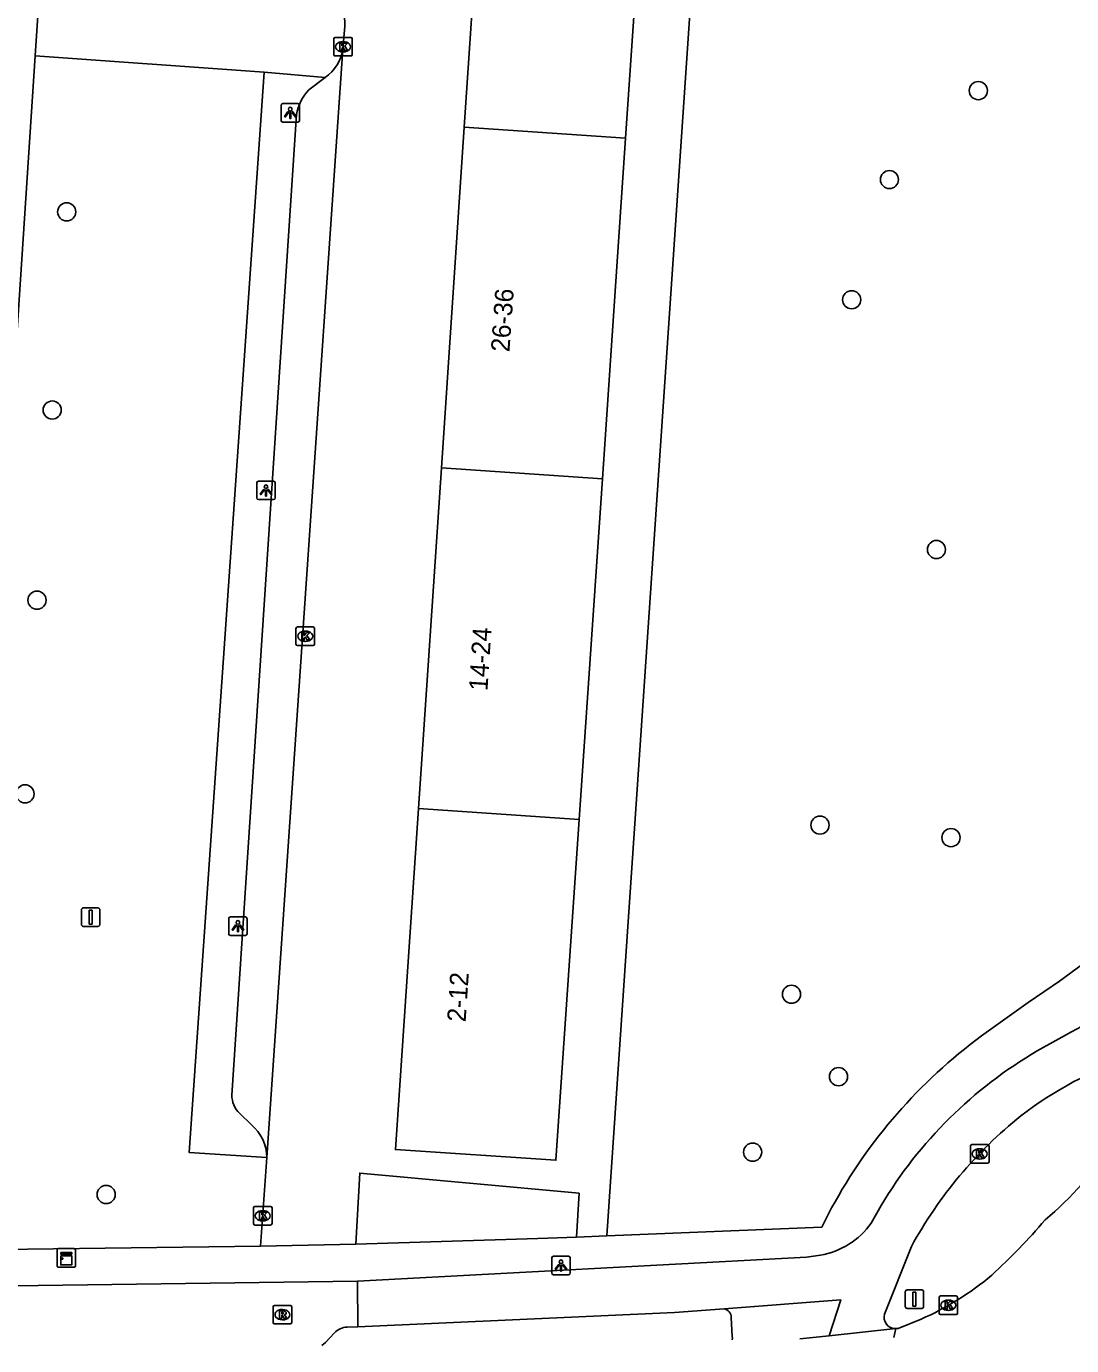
# Model space of a CAD drawing. Extents: x 161848 to 162726, y 385382 to 386521.
# Drawn here: x 162445.2 to 162501.6, y 385389.2 to 385460.3 of the extents above; entities that cross this region are included whole.
import ezdxf

# ---------------------------------------------------------------- set-up
doc = ezdxf.new("R2010")
doc.units = 0
for name, color, linetype in [('IMGEO_Boom', 7, 'Continuous'), ('IMGEO_Fietspad_gesloten', 7, 'Continuous'), ('IMGEO_Groenvoorziening', 7, 'Continuous'), ('IMGEO_Kast', 7, 'Continuous'), ('IMGEO_Kolk', 7, 'Continuous'), ('IMGEO_Lichtpunt', 7, 'Continuous'), ('IMGEO_Pand', 7, 'Continuous'), ('IMGEO_Pand_nummerreeks', 7, 'Continuous'), ('IMGEO_Parkeervlak_open', 7, 'Continuous'), ('IMGEO_Rijbaan_lokaal_gesloten', 7, 'Continuous'), ('IMGEO_Rijbaan_lokaal_open', 7, 'Continuous'), ('IMGEO_Rioolput', 7, 'Continuous'), ('IMGEO_Verkeersbordpaal', 7, 'Continuous'), ('IMGEO_Voetpad_open', 7, 'Continuous')]:
    doc.layers.add(name, color=color, linetype=linetype)

msp = doc.modelspace()

# ---------------------------------------------------------------- linework, layer by layer
at = {"layer": 'IMGEO_Boom'}
for centre in [(162496.534, 385456.846), (162491.74, 385452.05), (162447.382, 385450.308), (162489.704, 385445.568), (162446.6, 385439.621), (162494.273, 385432.097), (162445.78, 385429.366), (162445.138, 385418.921), (162487.995, 385417.238), (162495.059, 385416.562), (162486.459, 385408.115), (162488.994, 385403.672), (162484.364, 385399.6), (162449.508, 385397.316)]:
    msp.add_circle(centre, 0.489, dxfattribs=at)
at = {"layer": 'IMGEO_Fietspad_gesloten'}
for points in [[(162501.562, 385406.089), (162499.711, 385405.057)], [(162491.298, 385396.728), (162490.753, 385395.774)], [(162491.469, 385390.87), (162492.921, 385394.504)], [(162488.016, 385394.046), (162487.274, 385393.94), (162463.051, 385392.639)], [(162488.494, 385389.703), (162489.118, 385391.644), (162482.827, 385391.155)], [(162482.827, 385391.155), (162480.143, 385390.946), (162463.077, 385390.172)]]:
    msp.add_lwpolyline(points, dxfattribs=at)
for centre, radius, start, end in [((162509.443, 385392.266), 15.912, 102.11947, 119.68808), ((162511.638, 385384.597), 23.683, 120.23843, 149.18663), ((162511.274, 385385.372), 20.419, 108.42383, 127.56028), ((162513.557, 385383.226), 23.517, 128.78203, 151.3421), ((162487.306, 385398.203), 4.217, 279.69753, 324.83485), ((162492.077, 385390.711), 0.629, 165.33393, 270.06282)]:
    msp.add_arc(centre, radius, start, end, dxfattribs=at)
at = {"layer": 'IMGEO_Groenvoorziening'}
for points in [[(162445.688, 385458.726), (162458.022, 385457.834)], [(162458.175, 385399.31), (162453.986, 385399.573), (162458.022, 385457.834)], [(162458.022, 385457.834), (162461.314, 385457.562)]]:
    msp.add_lwpolyline(points, dxfattribs=at)
at = {"layer": 'IMGEO_Kast'}
for p, q in [((162446.862, 385393.471), (162446.862, 385394.312)), ((162446.862, 385394.312), (162446.862, 385393.471)), ((162446.937, 385394.396), (162447.778, 385394.396)), ((162447.778, 385394.396), (162446.937, 385394.396)), ((162447.862, 385394.321), (162447.862, 385393.48)), ((162447.862, 385393.48), (162447.862, 385394.321)), ((162447.787, 385393.396), (162446.946, 385393.396)), ((162446.946, 385393.396), (162447.787, 385393.396))]:
    msp.add_line(p, q, dxfattribs=at)
for points in [[(162447.057, 385394.186), (162447.657, 385394.186), (162447.657, 385394.101), (162447.057, 385394.101), (162447.057, 385394.186)], [(162447.057, 385394.011), (162447.657, 385394.011), (162447.657, 385393.522), (162447.057, 385393.522), (162447.057, 385394.011)]]:
    msp.add_lwpolyline(points, dxfattribs=at)
msp.add_circle((162447.141, 385393.86), 0.0377, dxfattribs=at)
for centre, start, end in [((162446.94, 385394.318), 92.4484, 184.28452), ((162446.94, 385394.318), 92.4484, 184.28452), ((162447.784, 385394.318), 2.4484, 94.28452), ((162447.784, 385394.318), 2.4484, 94.28452), ((162446.94, 385393.474), 182.4484, 274.28452), ((162446.94, 385393.474), 182.4484, 274.28452), ((162447.784, 385393.474), 272.4484, 4.28452), ((162447.784, 385393.474), 272.4484, 4.28452)]:
    msp.add_arc(centre, 0.0779, start, end, dxfattribs=at)
at = {"layer": 'IMGEO_Kolk'}
for p, q in [((162461.779, 385458.787), (162461.779, 385459.639)), ((162461.854, 385459.713), (162462.706, 385459.713)), ((162462.78, 385459.639), (162462.78, 385458.787)), ((162462.29, 385458.933), (162462.265, 385458.933)), ((162462.267, 385459.493), (162462.292, 385459.493)), ((162462.706, 385458.713), (162461.854, 385458.713)), ((162459.743, 385426.995), (162459.743, 385427.847)), ((162459.818, 385427.921), (162460.67, 385427.921)), ((162460.231, 385427.701), (162460.256, 385427.701)), ((162460.744, 385427.847), (162460.744, 385426.995)), ((162460.67, 385426.921), (162459.818, 385426.921)), ((162460.254, 385427.141), (162460.229, 385427.141)), ((162496.107, 385399.078), (162496.107, 385399.93)), ((162496.182, 385400.004), (162497.034, 385400.004)), ((162496.595, 385399.784), (162496.62, 385399.784)), ((162497.108, 385399.93), (162497.108, 385399.078)), ((162496.618, 385399.224), (162496.593, 385399.224)), ((162497.034, 385399.004), (162496.182, 385399.004)), ((162457.451, 385395.745), (162457.451, 385396.597)), ((162457.526, 385396.671), (162458.378, 385396.671)), ((162457.939, 385396.451), (162457.964, 385396.451)), ((162458.452, 385396.597), (162458.452, 385395.745)), ((162458.378, 385395.671), (162457.526, 385395.671)), ((162457.962, 385395.891), (162457.937, 385395.891)), ((162494.415, 385390.917), (162494.415, 385391.769)), ((162494.49, 385391.843), (162495.342, 385391.843)), ((162494.903, 385391.623), (162494.928, 385391.623)), ((162495.416, 385391.769), (162495.416, 385390.917)), ((162495.342, 385390.843), (162494.49, 385390.843)), ((162494.926, 385391.063), (162494.901, 385391.063))]:
    msp.add_line(p, q, dxfattribs=at)
for points in [[(162461.779, 385458.787), (162461.779, 385459.639)], [(162461.854, 385459.713), (162462.706, 385459.713)], [(162462.78, 385459.639), (162462.78, 385458.787)], [(162462.1, 385459.413), (162462.223, 385459.413), (162462.223, 385459.262), (162462.353, 385459.413), (162462.517, 385459.413), (162462.371, 385459.262), (162462.524, 385459.013), (162462.372, 385459.013), (162462.287, 385459.177), (162462.223, 385459.11), (162462.223, 385459.013), (162462.1, 385459.013), (162462.1, 385459.413)], [(162462.706, 385458.713), (162461.854, 385458.713)], [(162459.743, 385426.995), (162459.743, 385427.847)], [(162459.818, 385427.921), (162460.67, 385427.921)], [(162460.064, 385427.621), (162460.187, 385427.621), (162460.187, 385427.47), (162460.317, 385427.621), (162460.481, 385427.621), (162460.335, 385427.47), (162460.488, 385427.221), (162460.336, 385427.221), (162460.251, 385427.385), (162460.187, 385427.318), (162460.187, 385427.221), (162460.064, 385427.221), (162460.064, 385427.621)], [(162460.744, 385427.847), (162460.744, 385426.995)], [(162460.67, 385426.921), (162459.818, 385426.921)], [(162496.107, 385399.078), (162496.107, 385399.93)], [(162496.182, 385400.004), (162497.034, 385400.004)], [(162497.108, 385399.93), (162497.108, 385399.078)], [(162496.428, 385399.704), (162496.551, 385399.704), (162496.551, 385399.553), (162496.681, 385399.704), (162496.845, 385399.704), (162496.699, 385399.553), (162496.852, 385399.304), (162496.7, 385399.304), (162496.615, 385399.468), (162496.551, 385399.401), (162496.551, 385399.304), (162496.428, 385399.304), (162496.428, 385399.704)], [(162497.034, 385399.004), (162496.182, 385399.004)], [(162457.451, 385395.745), (162457.451, 385396.597)], [(162457.526, 385396.671), (162458.378, 385396.671)], [(162457.772, 385396.371), (162457.895, 385396.371), (162457.895, 385396.22), (162458.025, 385396.371), (162458.189, 385396.371), (162458.043, 385396.22), (162458.196, 385395.971), (162458.044, 385395.971), (162457.959, 385396.135), (162457.895, 385396.068), (162457.895, 385395.971), (162457.772, 385395.971), (162457.772, 385396.371)], [(162458.452, 385396.597), (162458.452, 385395.745)], [(162458.378, 385395.671), (162457.526, 385395.671)], [(162494.415, 385390.917), (162494.415, 385391.769)], [(162494.49, 385391.843), (162495.342, 385391.843)], [(162494.736, 385391.543), (162494.859, 385391.543), (162494.859, 385391.392), (162494.989, 385391.543), (162495.153, 385391.543), (162495.007, 385391.392), (162495.16, 385391.143), (162495.008, 385391.143), (162494.923, 385391.307), (162494.859, 385391.24), (162494.859, 385391.143), (162494.736, 385391.143), (162494.736, 385391.543)], [(162495.416, 385391.769), (162495.416, 385390.917)], [(162495.342, 385390.843), (162494.49, 385390.843)]]:
    msp.add_lwpolyline(points, dxfattribs=at)
for centre, start, end in [((162461.856, 385459.637), 91.55205, 178.44795), ((162461.856, 385459.637), 91.55205, 178.44795), ((162462.704, 385459.637), 1.55205, 88.44795), ((162462.704, 385459.637), 1.55205, 88.44795), ((162461.856, 385458.789), 181.55205, 268.44795), ((162461.856, 385458.789), 181.55205, 268.44795), ((162462.704, 385458.789), 271.55205, 358.44795), ((162462.704, 385458.789), 271.55205, 358.44795), ((162459.82, 385427.845), 91.55205, 178.44795), ((162459.82, 385427.845), 91.55205, 178.44795), ((162460.668, 385427.845), 1.55205, 88.44795), ((162460.668, 385427.845), 1.55205, 88.44795), ((162459.82, 385426.997), 181.55205, 268.44795), ((162459.82, 385426.997), 181.55205, 268.44795), ((162460.668, 385426.997), 271.55205, 358.44795), ((162460.668, 385426.997), 271.55205, 358.44795), ((162496.184, 385399.928), 91.55205, 178.44795), ((162496.184, 385399.928), 91.55205, 178.44795), ((162497.032, 385399.928), 1.55205, 88.44795), ((162497.032, 385399.928), 1.55205, 88.44795), ((162496.184, 385399.08), 181.55205, 268.44795), ((162496.184, 385399.08), 181.55205, 268.44795), ((162497.032, 385399.08), 271.55205, 358.44795), ((162497.032, 385399.08), 271.55205, 358.44795), ((162457.528, 385396.595), 91.55205, 178.44795), ((162457.528, 385396.595), 91.55205, 178.44795), ((162458.376, 385396.595), 1.55205, 88.44795), ((162458.376, 385396.595), 1.55205, 88.44795), ((162457.528, 385395.747), 181.55205, 268.44795), ((162457.528, 385395.747), 181.55205, 268.44795), ((162458.376, 385395.747), 271.55205, 358.44795), ((162458.376, 385395.747), 271.55205, 358.44795), ((162494.492, 385391.767), 91.55205, 178.44795), ((162494.492, 385391.767), 91.55205, 178.44795), ((162495.34, 385391.767), 1.55205, 88.44795), ((162495.34, 385391.767), 1.55205, 88.44795), ((162494.492, 385390.919), 181.55205, 268.44795), ((162494.492, 385390.919), 181.55205, 268.44795), ((162495.34, 385390.919), 271.55205, 358.44795), ((162495.34, 385390.919), 271.55205, 358.44795)]:
    msp.add_arc(centre, 0.0765, start, end, dxfattribs=at)
for centre, major_axis, ratio, start_param, end_param in [((162462.266, 385459.213), (-0.387, 0.002), 0.722429, 4.712389, 7.853982), ((162462.291, 385459.213), (-0.39, 0.002), 0.717154, 1.570796, 4.712389), ((162460.23, 385427.421), (-0.387, 0.002), 0.722429, 4.712389, 7.853982), ((162460.255, 385427.421), (-0.39, 0.002), 0.717154, 1.570796, 4.712389), ((162496.594, 385399.504), (-0.387, 0.002), 0.722429, 4.712389, 7.853982), ((162496.619, 385399.504), (-0.39, 0.002), 0.717154, 1.570796, 4.712389), ((162457.938, 385396.171), (-0.387, 0.002), 0.722429, 4.712389, 7.853982), ((162457.963, 385396.171), (-0.39, 0.002), 0.717154, 1.570796, 4.712389), ((162494.902, 385391.343), (-0.387, 0.002), 0.722429, 4.712389, 7.853982), ((162494.927, 385391.343), (-0.39, 0.002), 0.717154, 1.570796, 4.712389)]:
    msp.add_ellipse(centre, major_axis=major_axis, ratio=ratio, start_param=start_param, end_param=end_param, dxfattribs=at)
at = {"layer": 'IMGEO_Lichtpunt'}
for p, q in [((162458.937, 385456.048), (162458.937, 385455.241)), ((162458.937, 385456.048), (162458.937, 385455.241)), ((162459.839, 385456.143), (162459.031, 385456.143)), ((162459.839, 385456.143), (162459.031, 385456.143)), ((162459.933, 385455.241), (162459.933, 385456.048)), ((162459.933, 385455.241), (162459.933, 385456.048)), ((162459.031, 385455.147), (162459.839, 385455.147)), ((162459.031, 385455.147), (162459.839, 385455.147)), ((162457.627, 385435.69), (162457.627, 385434.883)), ((162457.627, 385435.69), (162457.627, 385434.883)), ((162458.529, 385435.785), (162457.721, 385435.785)), ((162458.529, 385435.785), (162457.721, 385435.785)), ((162458.623, 385434.883), (162458.623, 385435.69)), ((162458.623, 385434.883), (162458.623, 385435.69)), ((162457.721, 385434.789), (162458.529, 385434.789)), ((162457.721, 385434.789), (162458.529, 385434.789)), ((162456.114, 385412.189), (162456.114, 385411.382)), ((162456.114, 385412.189), (162456.114, 385411.382)), ((162457.016, 385412.284), (162456.208, 385412.284)), ((162457.016, 385412.284), (162456.208, 385412.284)), ((162457.11, 385411.382), (162457.11, 385412.189)), ((162457.11, 385411.382), (162457.11, 385412.189)), ((162456.208, 385411.288), (162457.016, 385411.288)), ((162456.208, 385411.288), (162457.016, 385411.288)), ((162473.532, 385393.893), (162473.532, 385393.086)), ((162473.532, 385393.893), (162473.532, 385393.086)), ((162474.434, 385393.988), (162473.626, 385393.988)), ((162474.434, 385393.988), (162473.626, 385393.988)), ((162474.528, 385393.086), (162474.528, 385393.893)), ((162474.528, 385393.086), (162474.528, 385393.893)), ((162473.626, 385392.992), (162474.434, 385392.992)), ((162473.626, 385392.992), (162474.434, 385392.992))]:
    msp.add_line(p, q, dxfattribs=at)
for points in [[(162459.311, 385455.712), (162459.35, 385455.684), (162459.162, 385455.422), (162459.124, 385455.449), (162459.311, 385455.712)], [(162459.413, 385455.664), (162459.46, 385455.664), (162459.46, 385455.342), (162459.413, 385455.342), (162459.413, 385455.664)], [(162459.523, 385455.684), (162459.561, 385455.711), (162459.748, 385455.449), (162459.709, 385455.421), (162459.523, 385455.684)], [(162458.001, 385435.354), (162458.04, 385435.326), (162457.852, 385435.064), (162457.814, 385435.091), (162458.001, 385435.354)], [(162458.213, 385435.326), (162458.251, 385435.353), (162458.438, 385435.091), (162458.399, 385435.063), (162458.213, 385435.326)], [(162458.103, 385435.306), (162458.15, 385435.306), (162458.15, 385434.984), (162458.103, 385434.984), (162458.103, 385435.306)], [(162456.488, 385411.853), (162456.527, 385411.825), (162456.339, 385411.563), (162456.301, 385411.59), (162456.488, 385411.853)], [(162456.59, 385411.805), (162456.637, 385411.805), (162456.637, 385411.483), (162456.59, 385411.483), (162456.59, 385411.805)], [(162456.7, 385411.825), (162456.738, 385411.852), (162456.925, 385411.59), (162456.886, 385411.562), (162456.7, 385411.825)], [(162473.906, 385393.557), (162473.945, 385393.529), (162473.757, 385393.267), (162473.719, 385393.294), (162473.906, 385393.557)], [(162474.008, 385393.509), (162474.055, 385393.509), (162474.055, 385393.187), (162474.008, 385393.187), (162474.008, 385393.509)], [(162474.118, 385393.529), (162474.156, 385393.556), (162474.343, 385393.294), (162474.304, 385393.266), (162474.118, 385393.529)]]:
    msp.add_lwpolyline(points, dxfattribs=at)
for centre in [(162459.436, 385455.846), (162458.126, 385435.488), (162456.613, 385411.987), (162474.031, 385393.691)]:
    msp.add_circle(centre, 0.0994, dxfattribs=at)
for centre, start, end in [((162459.031, 385456.048), 90, 180), ((162459.031, 385456.048), 90, 180), ((162459.839, 385456.048), 0, 90), ((162459.839, 385456.048), 0, 90), ((162459.031, 385455.241), 180, 270), ((162459.031, 385455.241), 180, 270), ((162459.839, 385455.241), 270, 0), ((162459.839, 385455.241), 270, 360), ((162457.721, 385435.69), 90, 180), ((162457.721, 385435.69), 90, 180), ((162458.529, 385435.69), 0, 90), ((162458.529, 385435.69), 0, 90), ((162457.721, 385434.883), 180, 270), ((162457.721, 385434.883), 180, 270), ((162458.529, 385434.883), 270, 0), ((162458.529, 385434.883), 270, 360), ((162456.208, 385412.189), 90, 180), ((162456.208, 385412.189), 90, 180), ((162457.016, 385412.189), 0, 90), ((162457.016, 385412.189), 0, 90), ((162456.208, 385411.382), 180, 270), ((162456.208, 385411.382), 180, 270), ((162457.016, 385411.382), 270, 0), ((162457.016, 385411.382), 270, 360), ((162473.626, 385393.893), 90, 180), ((162473.626, 385393.893), 90, 180), ((162474.434, 385393.893), 0, 90), ((162474.434, 385393.893), 0, 90), ((162473.626, 385393.086), 180, 270), ((162473.626, 385393.086), 180, 270), ((162474.434, 385393.086), 270, 0), ((162474.434, 385393.086), 270, 360)]:
    msp.add_arc(centre, 0.0946, start, end, dxfattribs=at)
at = {"layer": 'IMGEO_Pand'}
for points in [[(162468.819, 385454.873), (162470.057, 385473.247)], [(162478.76, 385472.656), (162477.51, 385454.282)], [(162467.582, 385436.499), (162468.819, 385454.873)], [(162477.51, 385454.282), (162468.819, 385454.873)], [(162477.51, 385454.282), (162476.261, 385435.909)], [(162466.344, 385418.126), (162467.582, 385436.499)], [(162467.582, 385436.499), (162476.261, 385435.909)], [(162476.261, 385435.909), (162475.011, 385417.536)], [(162475.011, 385417.536), (162473.762, 385399.163), (162465.106, 385399.742), (162466.344, 385418.126)], [(162475.011, 385417.536), (162466.344, 385418.126)]]:
    msp.add_lwpolyline(points, dxfattribs=at)
at = {"layer": 'IMGEO_Parkeervlak_open'}
for points in [[(162461.314, 385457.562), (162460.439, 385456.885)], [(162459.779, 385455.55), (162456.28, 385402.682)], [(162456.691, 385401.695), (162457.339, 385401.067)]]:
    msp.add_lwpolyline(points, dxfattribs=at)
for centre, radius, start, end in [((162460.057, 385459.419), 2.242, 304.09035, 351.87214), ((162462.115, 385455.226), 2.358, 135.28631, 172.09976), ((162457.758, 385402.718), 1.479, 181.41344, 223.80155), ((162455.877, 385399.294), 2.298, 0.3953, 50.49594)]:
    msp.add_arc(centre, radius, start, end, dxfattribs=at)
at = {"layer": 'IMGEO_Rijbaan_lokaal_gesloten'}
for points in [[(162493.452, 385390.598), (162492.208, 385390.096), (162492.078, 385390.082)], [(162492.078, 385390.082), (162488.494, 385389.703)], [(162492.078, 385390.082), (162491.978, 385389.606)], [(162486.911, 385389.534), (162486.912, 385389.534), (162488.494, 385389.703)]]:
    msp.add_lwpolyline(points, dxfattribs=at)
for centre, radius, start, end in [((162486.954, 385411.436), 20.339, 310.3893, 326.02721), ((162474.091, 385418.193), 34.252, 312.56351, 319.49198), ((162486.992, 385405.228), 15.993, 293.8245, 309.93973)]:
    msp.add_arc(centre, radius, start, end, dxfattribs=at)
at = {"layer": 'IMGEO_Rijbaan_lokaal_open'}
for points in [[(162485.517, 385527.913), (162483.623, 385500), (162482.431, 385482.424), (162476.506, 385395.087)], [(162462.277, 385459.102), (162462.37, 385460.301)], [(162462.277, 385459.102), (162462.235, 385458.558), (162458.175, 385399.31)], [(162458.175, 385399.31), (162457.836, 385394.534)], [(162462.968, 385394.635), (162463.18, 385398.467), (162475.007, 385397.387), (162474.868, 385395.02)], [(162476.506, 385395.087), (162474.868, 385395.02)], [(162462.968, 385394.635), (162457.836, 385394.534)], [(162463.051, 385392.639), (162443.177, 385392.367)], [(162463.077, 385390.172), (162463.051, 385392.639)], [(162461.138, 385389.167), (162461.326, 385389.342), (162461.823, 385389.86)], [(162462.499, 385390.167), (162463.077, 385390.172)]]:
    msp.add_lwpolyline(points, dxfattribs=at)
for centre, radius, start, end in [((162460.069, 385460.492), 2.309, 355.2525, 87.04458), ((162462.549, 385389.159), 1.01, 92.85323, 135.99636)]:
    msp.add_arc(centre, radius, start, end, dxfattribs=at)
at = {"layer": 'IMGEO_Rioolput'}
for p, q in [((162458.512, 385390.41), (162458.512, 385391.262)), ((162458.587, 385391.336), (162459.439, 385391.336)), ((162459.513, 385391.262), (162459.513, 385390.41)), ((162459.023, 385390.556), (162458.998, 385390.556)), ((162459, 385391.116), (162459.025, 385391.116)), ((162459.439, 385390.336), (162458.587, 385390.336))]:
    msp.add_line(p, q, dxfattribs=at)
for points in [[(162458.512, 385390.41), (162458.512, 385391.262)], [(162458.587, 385391.336), (162459.439, 385391.336)], [(162459.513, 385391.262), (162459.513, 385390.41)], [(162459.101, 385391.034), (162458.849, 385391.036), (162458.849, 385390.636)], [(162458.849, 385390.636), (162458.973, 385390.636), (162458.973, 385390.798), (162458.984, 385390.798)], [(162459.027, 385390.955), (162458.973, 385390.955), (162458.973, 385390.874)], [(162458.973, 385390.874), (162459.025, 385390.874)], [(162459.031, 385390.769), (162459.102, 385390.636), (162459.242, 385390.636), (162459.177, 385390.762)], [(162459.439, 385390.336), (162458.587, 385390.336)]]:
    msp.add_lwpolyline(points, dxfattribs=at)
for centre, radius, start, end in [((162458.589, 385391.26), 0.0765, 91.55205, 178.44795), ((162458.589, 385391.26), 0.0765, 91.55205, 178.44795), ((162459.437, 385391.26), 0.0765, 1.55205, 88.44795), ((162459.437, 385391.26), 0.0765, 1.55205, 88.44795), ((162458.983, 385390.745), 0.0533, 26.02933, 88.69889), ((162459.009, 385391.063), 0.19, 274.7715, 282.96867), ((162459.033, 385390.859), 0.0964, 77.00612, 93.18647), ((162459.047, 385390.916), 0.0378, 276.66336, 79.67722), ((162459.1, 385390.924), 0.109, 350.36119, 89.41601), ((162459.098, 385390.924), 0.112, 277.58423, 350.98172), ((162459.082, 385390.709), 0.108, 29.51342, 73.79051), ((162458.589, 385390.412), 0.0765, 181.55205, 268.44795), ((162458.589, 385390.412), 0.0765, 181.55205, 268.44795), ((162459.437, 385390.412), 0.0765, 271.55205, 358.44795), ((162459.437, 385390.412), 0.0765, 271.55205, 358.44795)]:
    msp.add_arc(centre, radius, start, end, dxfattribs=at)
for centre, major_axis, ratio, start_param, end_param in [((162458.999, 385390.836), (-0.387, 0.002), 0.722429, 4.712389, 7.853982), ((162459.024, 385390.836), (-0.39, 0.002), 0.717154, 1.570796, 4.712389)]:
    msp.add_ellipse(centre, major_axis=major_axis, ratio=ratio, start_param=start_param, end_param=end_param, dxfattribs=at)
at = {"layer": 'IMGEO_Verkeersbordpaal'}
for p, q in [((162448.177, 385411.871), (162448.177, 385412.671)), ((162448.177, 385412.671), (162448.177, 385411.871)), ((162448.277, 385412.771), (162449.067, 385412.771)), ((162449.067, 385412.771), (162448.277, 385412.771)), ((162449.167, 385412.671), (162449.167, 385411.871)), ((162449.167, 385411.871), (162449.167, 385412.671)), ((162449.067, 385411.771), (162448.277, 385411.771)), ((162448.277, 385411.771), (162449.067, 385411.771)), ((162492.59, 385391.273), (162492.59, 385392.073)), ((162492.59, 385392.073), (162492.59, 385391.273)), ((162492.69, 385392.173), (162493.48, 385392.173)), ((162493.48, 385392.173), (162492.69, 385392.173)), ((162493.58, 385392.073), (162493.58, 385391.273)), ((162493.58, 385391.273), (162493.58, 385392.073)), ((162493.48, 385391.173), (162492.69, 385391.173)), ((162492.69, 385391.173), (162493.48, 385391.173))]:
    msp.add_line(p, q, dxfattribs=at)
for points in [[(162448.597, 385412.646), (162448.747, 385412.646), (162448.747, 385411.896), (162448.597, 385411.896), (162448.597, 385412.646)], [(162493.01, 385392.048), (162493.16, 385392.048), (162493.16, 385391.298), (162493.01, 385391.298), (162493.01, 385392.048)]]:
    msp.add_lwpolyline(points, dxfattribs=at)
for centre, start, end in [((162448.277, 385412.671), 90, 180), ((162448.277, 385412.671), 90, 180), ((162449.067, 385412.671), 0, 90), ((162449.067, 385412.671), 360, 90), ((162448.277, 385411.871), 180, 270), ((162448.277, 385411.871), 180, 270), ((162449.067, 385411.871), 270, 0), ((162449.067, 385411.871), 270, 0), ((162492.69, 385392.073), 90, 180), ((162492.69, 385392.073), 90, 180), ((162493.48, 385392.073), 0, 90), ((162493.48, 385392.073), 360, 90), ((162492.69, 385391.273), 180, 270), ((162492.69, 385391.273), 180, 270), ((162493.48, 385391.273), 270, 0), ((162493.48, 385391.273), 270, 0)]:
    msp.add_arc(centre, 0.1, start, end, dxfattribs=at)
at = {"layer": 'IMGEO_Voetpad_open'}
for points in [[(162445.688, 385458.726), (162445.849, 385461.151)], [(162441.458, 385395.367), (162442.256, 385407.756), (162443.737, 385429.387), (162445.688, 385458.726)], [(162496.711, 385405.87), (162499.226, 385407.668), (162500.902, 385408.818), (162504.376, 385411.379)], [(162476.506, 385395.087), (162488.091, 385395.556), (162488.621, 385396.589)], [(162474.868, 385395.02), (162472.791, 385394.936), (162462.968, 385394.635)], [(162457.836, 385394.534), (162442.468, 385394.33)], [(162483.209, 385390.685), (162483.265, 385389.652)]]:
    msp.add_lwpolyline(points, dxfattribs=at)
for centre, radius, start, end in [((162513.548, 385383.027), 28.377, 126.39322, 151.45119), ((162482.735, 385390.69), 0.474, 359.35067, 78.85541), ((162482.814, 385389.583), 0.456, 347.23841, 8.71886)]:
    msp.add_arc(centre, radius, start, end, dxfattribs=at)

# ---------------------------------------------------------------- texts
at = {"layer": 'IMGEO_Pand_nummerreeks'}
for s, rotation, p in [('26-36', 85.91438, (162471.248, 385442.726)), ('14-24', 86.23597, (162470.064, 385424.452)), ('2-12', 86.23102, (162468.887, 385406.595))]:
    msp.add_text(s, height=1, rotation=rotation, dxfattribs=at).set_placement(p)

doc.saveas('drawing.dxf')
